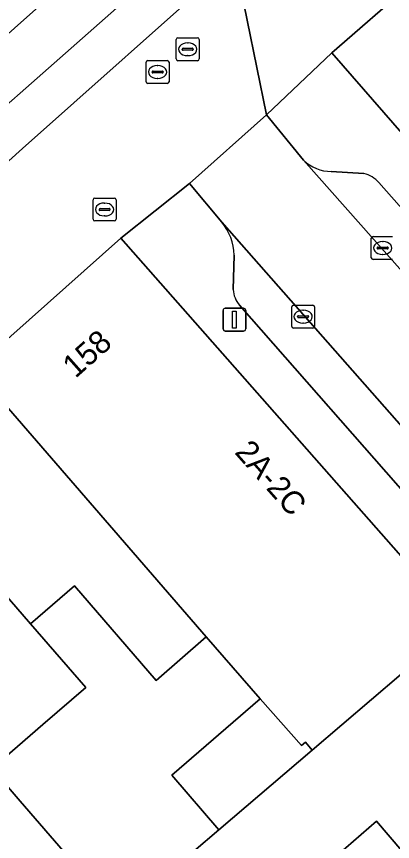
# Model space of a CAD drawing. Extents: x 162172 to 163187, y 382874 to 383685.
# Drawn here: x 162617.23 to 162633.67, y 383448.05 to 383484.14 of the extents above; entities that cross this region are included whole.
import ezdxf

# ---------------------------------------------------------------- set-up
doc = ezdxf.new("R2010")
doc.units = 0
for name, color, linetype in [('IMGEO_Brandkraan', 7, 'Continuous'), ('IMGEO_Erf', 7, 'Continuous'), ('IMGEO_Kolk', 7, 'Continuous'), ('IMGEO_Lichtmast', 7, 'Continuous'), ('IMGEO_Pand', 7, 'Continuous'), ('IMGEO_Pand_nummerreeks', 7, 'Continuous'), ('IMGEO_Parkeervlak_open', 7, 'Continuous'), ('IMGEO_Rijbaan_lokaal_gesloten', 7, 'Continuous'), ('IMGEO_Rijbaan_lokaal_open', 7, 'Continuous'), ('IMGEO_Rioolput', 7, 'Continuous'), ('IMGEO_Voetpad_open', 7, 'Continuous')]:
    doc.layers.add(name, color=color, linetype=linetype)

msp = doc.modelspace()

# ---------------------------------------------------------------- linework, layer by layer
at = {"layer": 'IMGEO_Brandkraan'}
for p, q in [((162620.58, 383475.273), (162620.58, 383476.125)), ((162620.655, 383476.199), (162621.507, 383476.199)), ((162621.068, 383475.979), (162621.093, 383475.979)), ((162621.581, 383476.125), (162621.581, 383475.273)), ((162620.839, 383475.693), (162620.839, 383475.705)), ((162621.277, 383475.656), (162620.879, 383475.656)), ((162620.882, 383475.742), (162621.28, 383475.742)), ((162621.323, 383475.705), (162621.323, 383475.693)), ((162621.507, 383475.199), (162620.655, 383475.199)), ((162621.091, 383475.419), (162621.066, 383475.419))]:
    msp.add_line(p, q, dxfattribs=at)
for points in [[(162620.58, 383475.273), (162620.58, 383476.125)], [(162620.655, 383476.199), (162621.507, 383476.199)], [(162621.581, 383476.125), (162621.581, 383475.273)], [(162621.507, 383475.199), (162620.655, 383475.199)]]:
    msp.add_lwpolyline(points, dxfattribs=at)
for centre, radius, start, end in [((162620.657, 383476.123), 0.0765, 91.552, 178.448), ((162620.657, 383476.123), 0.0765, 91.552, 178.448), ((162621.505, 383476.123), 0.0765, 1.552, 88.448), ((162621.505, 383476.123), 0.0765, 1.552, 88.448), ((162620.879, 383475.702), 0.0403, 85.8775, 175.7526), ((162620.876, 383475.692), 0.0366, 178.938, 274.7102), ((162621.28, 383475.699), 0.043, 264.8664, 352.4533), ((162621.284, 383475.704), 0.0386, 1.7309, 96.639), ((162620.657, 383475.275), 0.0765, 181.552, 268.448), ((162620.657, 383475.275), 0.0765, 181.552, 268.448), ((162621.505, 383475.275), 0.0765, 271.552, 358.448), ((162621.505, 383475.275), 0.0765, 271.552, 358.448)]:
    msp.add_arc(centre, radius, start, end, dxfattribs=at)
for centre, major_axis, ratio, start_param, end_param in [((162621.067, 383475.699), (-0.387, 0.002), 0.722429, 4.712389, 7.853982), ((162621.092, 383475.699), (-0.39, 0.002), 0.717154, 1.570796, 4.712389)]:
    msp.add_ellipse(centre, major_axis=major_axis, ratio=ratio, start_param=start_param, end_param=end_param, dxfattribs=at)
at = {"layer": 'IMGEO_Erf'}
msp.add_lwpolyline([(162627.887, 383454.3), (162625.527, 383457), (162623.337, 383455.104), (162619.762, 383459.233), (162617.848, 383457.576), (162620.256, 383454.794), (162618.381, 383453.17), (162616.152, 383451.241), (162617.39, 383449.812), (162621.702, 383444.831), (162626.082, 383448.572), (162624.021, 383450.952)], close=True, dxfattribs=at)
msp.add_lwpolyline([(162634.081, 383447.646), (162632.963, 383448.937), (162630.617, 383446.905), (162631.002, 383446.461), (162621.409, 383438.156), (162618.387, 383441.647), (162618.211, 383441.85), (162615.52, 383439.496), (162599.848, 383454.93), (162596.138, 383451.763), (162616.404, 383427.879)], dxfattribs=at)
at = {"layer": 'IMGEO_Kolk'}
for p, q in [((162632.816, 383474.515), (162633.668, 383474.515)), ((162632.741, 383473.589), (162632.741, 383474.441)), ((162633.229, 383474.295), (162633.254, 383474.295)), ((162633, 383474.009), (162633, 383474.021)), ((162633.438, 383473.972), (162633.04, 383473.972)), ((162633.043, 383474.058), (162633.441, 383474.058)), ((162633.484, 383474.021), (162633.484, 383474.009)), ((162633.668, 383473.515), (162632.816, 383473.515)), ((162633.252, 383473.735), (162633.227, 383473.735)), ((162629.26, 383470.584), (162629.26, 383471.436)), ((162629.335, 383471.51), (162630.187, 383471.51)), ((162629.748, 383471.29), (162629.773, 383471.29)), ((162630.261, 383471.436), (162630.261, 383470.584)), ((162629.519, 383471.004), (162629.519, 383471.016)), ((162629.957, 383470.967), (162629.559, 383470.967)), ((162629.562, 383471.053), (162629.96, 383471.053)), ((162630.003, 383471.016), (162630.003, 383471.004)), ((162630.187, 383470.51), (162629.335, 383470.51)), ((162629.771, 383470.73), (162629.746, 383470.73))]:
    msp.add_line(p, q, dxfattribs=at)
for points in [[(162632.816, 383474.515), (162633.668, 383474.515)], [(162632.741, 383473.589), (162632.741, 383474.441)], [(162633.668, 383473.515), (162632.816, 383473.515)], [(162629.26, 383470.584), (162629.26, 383471.436)], [(162629.335, 383471.51), (162630.187, 383471.51)], [(162630.261, 383471.436), (162630.261, 383470.584)], [(162630.187, 383470.51), (162629.335, 383470.51)]]:
    msp.add_lwpolyline(points, dxfattribs=at)
for centre, radius, start, end in [((162632.818, 383474.439), 0.0765, 91.552, 178.448), ((162632.818, 383474.439), 0.0765, 91.552, 178.448), ((162633.04, 383474.018), 0.0403, 85.8775, 175.7526), ((162633.037, 383474.008), 0.0366, 178.938, 274.7102), ((162633.441, 383474.015), 0.043, 264.8664, 352.4533), ((162633.445, 383474.02), 0.0386, 1.7309, 96.639), ((162632.818, 383473.591), 0.0765, 181.552, 268.448), ((162632.818, 383473.591), 0.0765, 181.552, 268.448), ((162629.337, 383471.434), 0.0765, 91.552, 178.448), ((162629.337, 383471.434), 0.0765, 91.552, 178.448), ((162630.185, 383471.434), 0.0765, 1.552, 88.448), ((162630.185, 383471.434), 0.0765, 1.552, 88.448), ((162629.559, 383471.013), 0.0403, 85.8775, 175.7526), ((162629.556, 383471.003), 0.0366, 178.938, 274.7102), ((162629.96, 383471.01), 0.043, 264.8664, 352.4533), ((162629.964, 383471.015), 0.0386, 1.7309, 96.639), ((162629.337, 383470.586), 0.0765, 181.552, 268.448), ((162629.337, 383470.586), 0.0765, 181.552, 268.448), ((162630.185, 383470.586), 0.0765, 271.552, 358.448), ((162630.185, 383470.586), 0.0765, 271.552, 358.448)]:
    msp.add_arc(centre, radius, start, end, dxfattribs=at)
for centre, major_axis, ratio, start_param, end_param in [((162633.228, 383474.015), (-0.387, 0.002), 0.722429, 4.712389, 7.853982), ((162633.253, 383474.015), (-0.39, 0.002), 0.717154, 1.570796, 4.712389), ((162629.747, 383471.01), (-0.387, 0.002), 0.722429, 4.712389, 7.853982), ((162629.772, 383471.01), (-0.39, 0.002), 0.717154, 1.570796, 4.712389)]:
    msp.add_ellipse(centre, major_axis=major_axis, ratio=ratio, start_param=start_param, end_param=end_param, dxfattribs=at)
at = {"layer": 'IMGEO_Lichtmast'}
for p, q in [((162626.259, 383470.483), (162626.259, 383471.283)), ((162626.259, 383471.283), (162626.259, 383470.483)), ((162626.359, 383471.383), (162627.149, 383471.383)), ((162627.149, 383471.383), (162626.359, 383471.383)), ((162627.249, 383471.283), (162627.249, 383470.483)), ((162627.249, 383470.483), (162627.249, 383471.283)), ((162627.149, 383470.383), (162626.359, 383470.383)), ((162626.359, 383470.383), (162627.149, 383470.383))]:
    msp.add_line(p, q, dxfattribs=at)
msp.add_lwpolyline([(162626.679, 383471.258), (162626.829, 383471.258), (162626.829, 383470.508), (162626.679, 383470.508), (162626.679, 383471.258)], dxfattribs=at)
for centre, start, end in [((162626.359, 383471.283), 90, 180), ((162626.359, 383471.283), 90, 180), ((162627.149, 383471.283), 0, 90), ((162627.149, 383471.283), 360, 90), ((162626.359, 383470.483), 180, 270), ((162626.359, 383470.483), 180, 270), ((162627.149, 383470.483), 270, 0), ((162627.149, 383470.483), 270, 0)]:
    msp.add_arc(centre, 0.1, start, end, dxfattribs=at)
at = {"layer": 'IMGEO_Pand'}
for points in [[(162643.94, 383481.671), (162637.917, 383488.576), (162631.01, 383482.549), (162639.121, 383473.254), (162641.167, 383470.909), (162644.163, 383473.523), (162642.117, 383475.868), (162642.424, 383476.136), (162641.876, 383476.765), (162641.127, 383477.625), (162642.601, 383478.911), (162641.813, 383479.815)], [(162621.793, 383474.445), (162615.371, 383468.732), (162625.527, 383457), (162627.887, 383454.3), (162629.683, 383452.247), (162629.859, 383452.4), (162630.159, 383452.054), (162636.646, 383457.594)], [(162617.848, 383457.576), (162619.762, 383459.233), (162623.337, 383455.104), (162625.527, 383457), (162615.371, 383468.732), (162611.314, 383465.123)], [(162617.848, 383457.576), (162611.314, 383465.123), (162607.258, 383461.515), (162616.152, 383451.241), (162618.381, 383453.17), (162620.256, 383454.794)], [(162616.152, 383451.241), (162607.258, 383461.515), (162606.442, 383460.789), (162602.153, 383456.972), (162599.848, 383454.93), (162615.52, 383439.496), (162618.211, 383441.85), (162621.702, 383444.831), (162617.39, 383449.812)], [(162632.963, 383448.937), (162634.081, 383447.646), (162636.73, 383449.94), (162640.509, 383453.212), (162636.646, 383457.594), (162630.159, 383452.054), (162626.082, 383448.572), (162621.702, 383444.831), (162618.211, 383441.85), (162618.387, 383441.647), (162621.409, 383438.156), (162631.002, 383446.461), (162630.617, 383446.905)], [(162630.159, 383452.054), (162629.859, 383452.4), (162629.683, 383452.247), (162627.887, 383454.3), (162624.021, 383450.952), (162626.082, 383448.572)]]:
    msp.add_lwpolyline(points, close=True, dxfattribs=at)
at = {"layer": 'IMGEO_Parkeervlak_open'}
for points in [[(162629.781, 383477.858), (162645.042, 383460.634), (162669.391, 383432.849)], [(162632.42, 383477.269), (162630.993, 383477.359)], [(162639.733, 383469.335), (162633.073, 383476.873)], [(162685.378, 383407.959), (162676.74, 383417.761), (162666.079, 383429.865), (162626.203, 383475.138)], [(162626.739, 383473.707), (162626.705, 383472.194)], [(162626.982, 383471.52), (162634.87, 383462.537), (162638.339, 383458.626), (162652.44, 383442.612), (162656.152, 383438.415), (162670.947, 383421.624), (162671.728, 383422.304)]]:
    msp.add_lwpolyline(points, dxfattribs=at)
for centre, radius, start, end in [((162631.017, 383479.138), 1.779, 226.0119, 269.2326), ((162632.116, 383476.032), 1.274, 41.3257, 76.2064), ((162624.433, 383473.659), 2.307, 1.1913, 39.8769), ((162627.776, 383472.24), 1.072, 182.4667, 222.2166)]:
    msp.add_arc(centre, radius, start, end, dxfattribs=at)
at = {"layer": 'IMGEO_Rijbaan_lokaal_gesloten'}
for points in [[(162575.926, 383440.306), (162578.565, 383444.116), (162582.633, 383450.258), (162596.824, 383462.654), (162637.568, 383498.615), (162689.014, 383544.186), (162734.284, 383584.449), (162759.283, 383606.749), (162778.679, 383623.816), (162796.954, 383640.261), (162813.125, 383654.021), (162813.712, 383654.475), (162813.538, 383654.666), (162810.667, 383652.751), (162760.193, 383608.758), (162655.931, 383517.885), (162648.311, 383511.243), (162639.616, 383503.665), (162572.318, 383443.713), (162533.593, 383410.347)], [(162689.014, 383544.186), (162637.568, 383498.615), (162596.824, 383462.654), (162582.633, 383450.258), (162578.565, 383444.116), (162575.926, 383440.306)], [(162585.019, 383449.856), (162585.781, 383450.507), (162588.626, 383453.022), (162598.123, 383461.269), (162598.255, 383461.384), (162614.155, 383475.391), (162615.975, 383477.014), (162617.489, 383478.368), (162626.6, 383486.485), (162632.297, 383491.567), (162641.761, 383500), (162645.338, 383503.187), (162647.727, 383505.29), (162649.319, 383506.701), (162654.592, 383511.399), (162656.498, 383513.075), (162662.451, 383518.384), (162669.665, 383524.825), (162683.894, 383537.45)]]:
    msp.add_lwpolyline(points, dxfattribs=at)
at = {"layer": 'IMGEO_Rijbaan_lokaal_open'}
msp.add_lwpolyline([(162628.164, 383479.846), (162624.8, 383476.83), (162626.203, 383475.138), (162666.079, 383429.865), (162669.391, 383432.849), (162645.042, 383460.634), (162629.781, 383477.858)], close=True, dxfattribs=at)
at = {"layer": 'IMGEO_Rioolput'}
for p, q in [((162624.215, 383482.283), (162624.215, 383483.135)), ((162624.29, 383483.209), (162625.142, 383483.209)), ((162625.216, 383483.135), (162625.216, 383482.283)), ((162624.703, 383482.989), (162624.728, 383482.989)), ((162624.474, 383482.703), (162624.474, 383482.715)), ((162624.912, 383482.666), (162624.514, 383482.666)), ((162624.517, 383482.752), (162624.915, 383482.752)), ((162624.726, 383482.429), (162624.701, 383482.429)), ((162624.958, 383482.715), (162624.958, 383482.703)), ((162622.896, 383481.288), (162622.896, 383482.14)), ((162622.971, 383482.214), (162623.823, 383482.214)), ((162623.897, 383482.14), (162623.897, 383481.288)), ((162625.142, 383482.209), (162624.29, 383482.209)), ((162623.155, 383481.708), (162623.155, 383481.72)), ((162623.198, 383481.757), (162623.596, 383481.757)), ((162623.384, 383481.994), (162623.409, 383481.994)), ((162623.639, 383481.72), (162623.639, 383481.708)), ((162623.593, 383481.671), (162623.195, 383481.671)), ((162623.407, 383481.434), (162623.382, 383481.434)), ((162623.823, 383481.214), (162622.971, 383481.214))]:
    msp.add_line(p, q, dxfattribs=at)
for points in [[(162624.215, 383482.283), (162624.215, 383483.135)], [(162624.29, 383483.209), (162625.142, 383483.209)], [(162625.216, 383483.135), (162625.216, 383482.283)], [(162622.896, 383481.288), (162622.896, 383482.14)], [(162622.971, 383482.214), (162623.823, 383482.214)], [(162623.897, 383482.14), (162623.897, 383481.288)], [(162625.142, 383482.209), (162624.29, 383482.209)], [(162623.823, 383481.214), (162622.971, 383481.214)]]:
    msp.add_lwpolyline(points, dxfattribs=at)
for centre, radius, start, end in [((162624.292, 383483.133), 0.0765, 91.552, 178.448), ((162624.292, 383483.133), 0.0765, 91.552, 178.448), ((162625.14, 383483.133), 0.0765, 1.552, 88.448), ((162625.14, 383483.133), 0.0765, 1.552, 88.448), ((162624.514, 383482.712), 0.0403, 85.8775, 175.7526), ((162624.511, 383482.702), 0.0366, 178.938, 274.7102), ((162624.915, 383482.709), 0.043, 264.8664, 352.4533), ((162624.919, 383482.714), 0.0386, 1.7309, 96.639), ((162622.973, 383482.138), 0.0765, 91.552, 178.448), ((162622.973, 383482.138), 0.0765, 91.552, 178.448), ((162623.821, 383482.138), 0.0765, 1.552, 88.448), ((162623.821, 383482.138), 0.0765, 1.552, 88.448), ((162624.292, 383482.285), 0.0765, 181.552, 268.448), ((162624.292, 383482.285), 0.0765, 181.552, 268.448), ((162625.14, 383482.285), 0.0765, 271.552, 358.448), ((162625.14, 383482.285), 0.0765, 271.552, 358.448), ((162623.195, 383481.717), 0.0403, 85.8775, 175.7526), ((162623.192, 383481.707), 0.0366, 178.938, 274.7102), ((162623.596, 383481.714), 0.043, 264.8664, 352.4533), ((162623.6, 383481.719), 0.0386, 1.7309, 96.639), ((162622.973, 383481.29), 0.0765, 181.552, 268.448), ((162622.973, 383481.29), 0.0765, 181.552, 268.448), ((162623.821, 383481.29), 0.0765, 271.552, 358.448), ((162623.821, 383481.29), 0.0765, 271.552, 358.448)]:
    msp.add_arc(centre, radius, start, end, dxfattribs=at)
for centre, major_axis, ratio, start_param, end_param in [((162624.702, 383482.709), (-0.387, 0.002), 0.722429, 4.712389, 7.853982), ((162624.727, 383482.709), (-0.39, 0.002), 0.717154, 1.570796, 4.712389), ((162623.383, 383481.714), (-0.387, 0.002), 0.722429, 4.712389, 7.853982), ((162623.408, 383481.714), (-0.39, 0.002), 0.717154, 1.570796, 4.712389)]:
    msp.add_ellipse(centre, major_axis=major_axis, ratio=ratio, start_param=start_param, end_param=end_param, dxfattribs=at)
at = {"layer": 'IMGEO_Voetpad_open'}
for points in [[(162626.6, 383486.485), (162626.885, 383486.07), (162628.164, 383479.846), (162631.01, 383482.549), (162637.917, 383488.576)], [(162596.004, 383451.649), (162596.138, 383451.763), (162599.848, 383454.93), (162602.153, 383456.972), (162606.442, 383460.789), (162607.258, 383461.515), (162611.314, 383465.123), (162615.371, 383468.732), (162621.793, 383474.445), (162624.8, 383476.83), (162628.164, 383479.846), (162626.885, 383486.07), (162626.6, 383486.485), (162617.489, 383478.368), (162615.975, 383477.014)], [(162631.01, 383482.549), (162628.164, 383479.846), (162629.781, 383477.858)], [(162675.843, 383431.328), (162676.183, 383431.58), (162673.615, 383433.793), (162669.639, 383438.38), (162665.774, 383442.838), (162661.909, 383447.295), (162658.045, 383451.753), (162654.18, 383456.21), (162650.315, 383460.668), (162646.338, 383465.256), (162645.615, 383465.95), (162642.132, 383469.941), (162641.167, 383470.909), (162639.121, 383473.254), (162631.01, 383482.549)], [(162630.993, 383477.359), (162632.42, 383477.269)], [(162626.203, 383475.138), (162624.8, 383476.83), (162621.793, 383474.445), (162636.646, 383457.594)], [(162633.073, 383476.873), (162639.733, 383469.335), (162643.066, 383465.534), (162643.285, 383465.172), (162642.575, 383464.544)], [(162626.705, 383472.194), (162626.739, 383473.707)], [(162671.728, 383422.304), (162670.947, 383421.624), (162656.152, 383438.415), (162652.44, 383442.612), (162638.339, 383458.626), (162634.87, 383462.537), (162626.982, 383471.52)]]:
    msp.add_lwpolyline(points, dxfattribs=at)
for centre, radius, start, end in [((162631.017, 383479.138), 1.779, 226.0119, 269.2326), ((162632.116, 383476.032), 1.274, 41.3257, 76.2064), ((162624.433, 383473.659), 2.307, 1.1913, 39.8769), ((162627.776, 383472.24), 1.072, 182.4667, 222.2166)]:
    msp.add_arc(centre, radius, start, end, dxfattribs=at)

# ---------------------------------------------------------------- texts
at = {"layer": 'IMGEO_Pand_nummerreeks'}
for s, rotation, p in [('158', 41.6598, (162619.803, 383468.285)), ('2A-2C', 311.396, (162626.733, 383465.059))]:
    msp.add_text(s, height=1, rotation=rotation, dxfattribs=at).set_placement(p)

doc.saveas('drawing.dxf')
